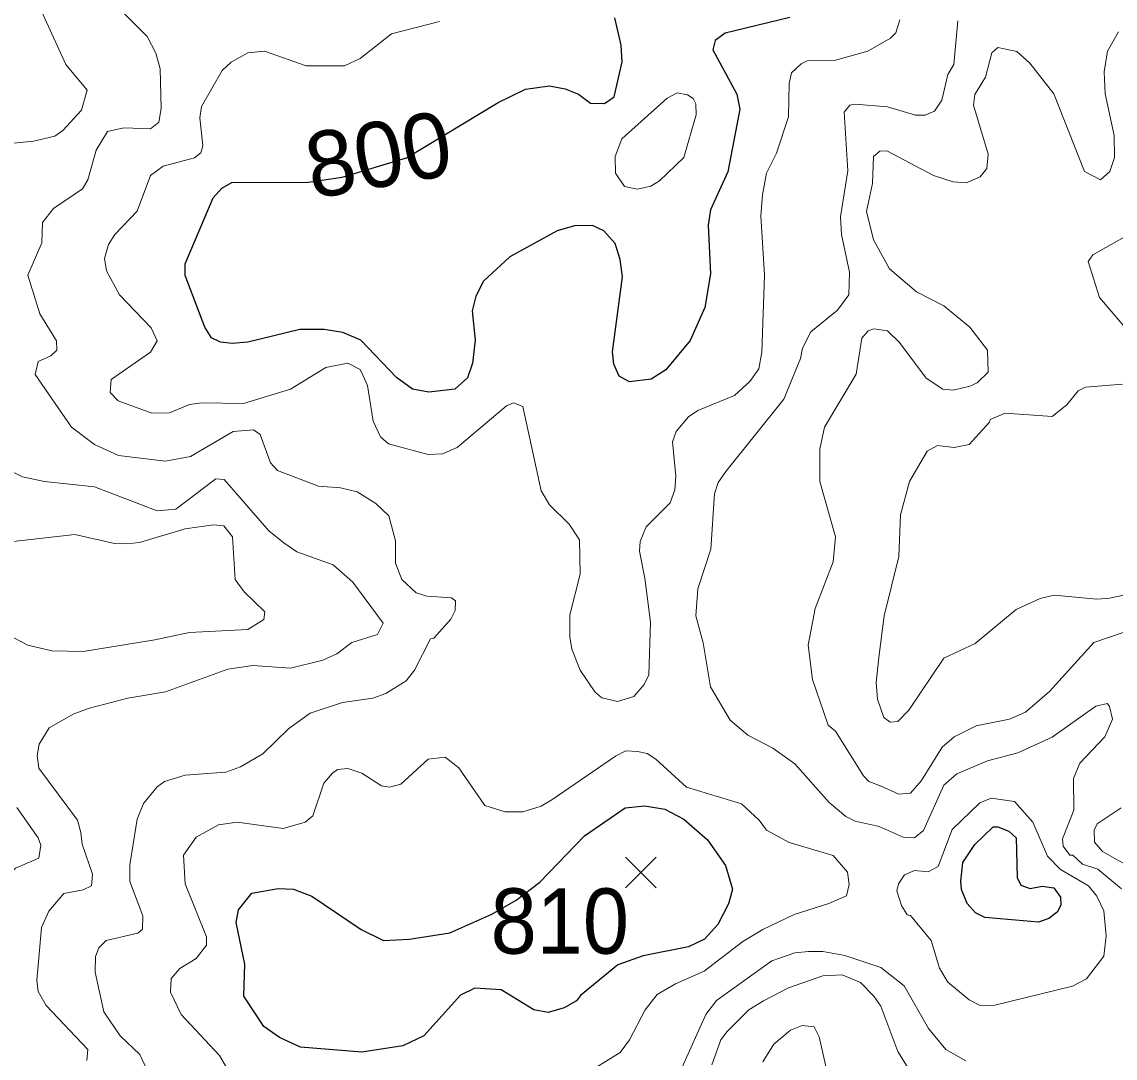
# Model space of a CAD drawing. Extents: x 294.2 to 320.3, y 7482.7 to 7510.7.
# Drawn here: x 315.762 to 317.102, y 7488.425 to 7489.695 of the extents above; entities that cross this region are included whole.
import ezdxf
from ezdxf.enums import TextEntityAlignment as Align

# ---------------------------------------------------------------- set-up
doc = ezdxf.new("R2010")
doc.units = 0
doc.header["$LTSCALE"] = 0.032
for name, color, linetype, lineweight in [('1', 7, 'Continuous', 25), ('2', 7, 'Continuous', 13), ('21', 7, 'Continuous', 25)]:
    doc.layers.add(name, color=color, linetype=linetype, lineweight=lineweight)
doc.layers.add('61', color=7, linetype='Continuous')

msp = doc.modelspace()

# ---------------------------------------------------------------- linework, layer by layer
at = {"layer": '1'}
for points in [[(316.7034, 7489.7006), (316.6241, 7489.6812), (316.6119, 7489.6726), (316.6091, 7489.6608), (316.6385, 7489.6065), (316.6424, 7489.5882), (316.6274, 7489.5113), (316.6064, 7489.465), (316.6036, 7489.4462), (316.6064, 7489.3865), (316.5992, 7489.3451), (316.5814, 7489.3048), (316.5515, 7489.2687), (316.5337, 7489.2574), (316.5071, 7489.2542), (316.4944, 7489.2612), (316.4877, 7489.2757), (316.4861, 7489.2908), (316.4983, 7489.3827), (316.4955, 7489.4042), (316.4894, 7489.4236), (316.4755, 7489.4392), (316.4617, 7489.4456), (316.4395, 7489.4451), (316.4185, 7489.4392), (316.3602, 7489.4075), (316.328, 7489.3773), (316.3186, 7489.359), (316.3141, 7489.3413), (316.318, 7489.3053), (316.3147, 7489.2768), (316.3086, 7489.259), (316.2931, 7489.2451), (316.2609, 7489.2413), (316.2409, 7489.2451), (316.2215, 7489.2596), (316.1777, 7489.3053), (316.1555, 7489.3145), (316.1328, 7489.3182), (316.1028, 7489.3182), (316.0391, 7489.3026), (316.0202, 7489.301), (316.0058, 7489.3026), (315.9947, 7489.308), (315.9864, 7489.3209), (315.9625, 7489.3844), (315.9625, 7489.3989), (315.9969, 7489.4796), (316.0074, 7489.4914), (316.0196, 7489.4984), (316.1134, 7489.4989)], [(316.428, 7489.613), (316.4446, 7489.6065), (316.4591, 7489.5958), (316.4762, 7489.5952), (316.4884, 7489.6033), (316.4979, 7489.6463), (316.4968, 7489.6668), (316.489, 7489.7001)], [(316.1134, 7489.4989), (316.155, 7489.5048), (316.2338, 7489.5285), (316.3459, 7489.5963), (316.3797, 7489.6129), (316.4091, 7489.6167), (316.428, 7489.613)]]:
    msp.add_lwpolyline(points, dxfattribs=at)
for points in [[(316.4471, 7488.5021), (316.442, 7488.4954), (316.4268, 7488.4868), (316.4072, 7488.4812), (316.3899, 7488.4844), (316.3496, 7488.5088), (316.3173, 7488.5111), (316.3, 7488.5025), (316.255, 7488.4526), (316.2294, 7488.4405), (316.1788, 7488.4326), (316.1039, 7488.4389), (316.0779, 7488.4507), (316.059, 7488.4641), (316.0342, 7488.5011), (316.0358, 7488.5404), (316.0248, 7488.5915), (316.0279, 7488.6072), (316.044, 7488.6276), (316.0763, 7488.6331), (316.0951, 7488.6324), (316.1179, 7488.6237), (316.1782, 7488.5829), (316.2057, 7488.5695), (316.2372, 7488.5711), (316.2867, 7488.5789), (316.3382, 7488.6017), (316.3681, 7488.619), (316.3972, 7488.641), (316.452, 7488.6976), (316.5015, 7488.7322), (316.5259, 7488.7346), (316.5503, 7488.7306), (316.5735, 7488.718), (316.6026, 7488.6929), (316.6246, 7488.6614), (316.6333, 7488.6323), (316.6285, 7488.6142), (316.6152, 7488.5891), (316.5991, 7488.571), (316.5794, 7488.5616), (316.5236, 7488.5506), (316.4929, 7488.5396)], [(316.9131, 7488.6422), (316.9154, 7488.665), (316.9304, 7488.687), (316.9528, 7488.7087), (316.9586, 7488.7087), (316.972, 7488.7036), (316.9809, 7488.6953), (316.9822, 7488.6468), (316.9864, 7488.6373), (316.9981, 7488.6333), (317.0128, 7488.6359), (317.0269, 7488.634), (317.0352, 7488.6225), (317.0358, 7488.6129), (317.0313, 7488.604), (317.0211, 7488.5963), (317.0083, 7488.5919), (316.9426, 7488.5976), (316.9311, 7488.6033), (316.9209, 7488.6149), (316.9138, 7488.6321)]]:
    msp.add_lwpolyline(points, close=True, dxfattribs=at)
at = {"layer": '2'}
for points in [[(315.8591, 7489.7341), (315.9159, 7489.6773), (315.9267, 7489.6569), (315.9319, 7489.6377), (315.9331, 7489.5892), (315.93, 7489.5725), (315.9198, 7489.5643), (315.8872, 7489.5655), (315.8674, 7489.561), (315.8534, 7489.5381), (315.8431, 7489.5017), (315.8368, 7489.4908), (315.801, 7489.4666), (315.7876, 7489.4493), (315.787, 7489.4244), (315.7697, 7489.3849), (315.7844, 7489.3376), (315.8048, 7489.3044), (315.8054, 7489.2929), (315.7978, 7489.2859)], [(315.7352, 7489.5451), (315.7767, 7489.5489), (315.8029, 7489.5553), (315.8125, 7489.5623), (315.8355, 7489.5872), (315.8425, 7489.6115), (315.8163, 7489.6428), (315.7819, 7489.7181)], [(316.8385, 7489.6977), (316.8334, 7489.6817), (316.827, 7489.6754), (316.7989, 7489.6594), (316.7594, 7489.6485), (316.7249, 7489.6473), (316.7172, 7489.644), (316.7057, 7489.6326), (316.7025, 7489.6198), (316.7019, 7489.579), (316.6872, 7489.5343), (316.675, 7489.51), (316.6699, 7489.4832), (316.6681, 7489.4576), (316.6725, 7489.3849), (316.6693, 7489.2904), (316.6655, 7489.2699), (316.6546, 7489.2546), (316.6355, 7489.2374), (316.5908, 7489.2188), (316.5793, 7489.2112), (316.564, 7489.1933), (316.5595, 7489.1805)], [(317.1098, 7488.6329), (317.0811, 7488.6569), (317.0621, 7488.663), (317.0505, 7488.6742), (317.0467, 7488.6742), (317.0384, 7488.6851), (317.0377, 7488.694), (317.0517, 7488.7291), (317.0511, 7488.7681), (317.0588, 7488.7866), (317.0895, 7488.8192), (317.099, 7488.8409), (317.0952, 7488.8562), (317.0926, 7488.86), (317.0786, 7488.8568), (317.025, 7488.8185), (316.9828, 7488.7994), (316.9458, 7488.7898), (316.9081, 7488.7738), (316.8921, 7488.7598), (316.8673, 7488.7042), (316.8564, 7488.6953), (316.8424, 7488.6959), (316.813, 7488.7093), (316.7836, 7488.7157), (316.7721, 7488.7215), (316.7517, 7488.7387), (316.7096, 7488.7859), (316.6827, 7488.8051), (316.6521, 7488.8211), (316.6303, 7488.8396), (316.6061, 7488.8805), (316.5971, 7488.9341), (316.5882, 7488.9673), (316.5908, 7489.0005), (316.6068, 7489.049), (316.6112, 7489.1167), (316.6157, 7489.1307), (316.6252, 7489.1441), (316.6961, 7489.2329), (316.7166, 7489.2827), (316.7191, 7489.2955), (316.7293, 7489.3153), (316.7619, 7489.342), (316.7759, 7489.3606), (316.7766, 7489.3887), (316.767, 7489.4347), (316.7657, 7489.4564), (316.7746, 7489.5126), (316.7702, 7489.5847), (316.7772, 7489.593), (316.7836, 7489.5942), (316.8232, 7489.5911), (316.8577, 7489.5809), (316.8692, 7489.5809), (316.8807, 7489.586), (316.8896, 7489.5994), (316.8972, 7489.6306), (316.9043, 7489.6428), (316.9094, 7489.6964)], [(316.5193, 7489.0465), (316.5256, 7489.0133), (316.5327, 7488.9596), (316.5307, 7488.8951), (316.525, 7488.883), (316.5123, 7488.8683), (316.4925, 7488.8625), (316.4733, 7488.867), (316.4644, 7488.8741), (316.4465, 7488.9009), (316.4363, 7488.9264), (316.4337, 7488.9418), (316.4337, 7488.9686), (316.4465, 7489.0184), (316.4459, 7489.0605), (316.4331, 7489.0796), (316.4088, 7489.1033), (316.3986, 7489.1205), (316.3763, 7489.2239), (316.3648, 7489.2284), (316.3564, 7489.2246), (316.2958, 7489.1735), (316.278, 7489.1659), (316.2601, 7489.1652), (316.2115, 7489.178), (316.202, 7489.1869), (316.193, 7489.2061), (316.186, 7489.2495), (316.1803, 7489.2623), (316.1771, 7489.2693), (316.1618, 7489.2769), (316.1349, 7489.2718), (316.0915, 7489.245), (316.0341, 7489.2277), (315.983, 7489.2284), (315.9676, 7489.2265), (315.9434, 7489.2163), (315.9217, 7489.2157), (315.8802, 7489.231), (315.8706, 7489.2412), (315.8718, 7489.2571), (315.9198, 7489.2903), (315.928, 7489.3044), (315.921, 7489.3203), (315.8821, 7489.3606), (315.8661, 7489.39), (315.8636, 7489.4053), (315.8687, 7489.4225), (315.8763, 7489.4346), (315.9038, 7489.4634), (315.9198, 7489.5068), (315.9357, 7489.5183), (315.974, 7489.5285), (315.9817, 7489.5349), (315.9842, 7489.5432), (315.9804, 7489.5777), (315.9823, 7489.5917), (316.0079, 7489.6358), (316.0187, 7489.646), (316.0392, 7489.6575), (316.0596, 7489.6594), (316.1107, 7489.6415), (316.1579, 7489.6415), (316.177, 7489.6504), (316.2154, 7489.6805), (316.2741, 7489.6958)], [(316.9464, 7489.2661), (316.9458, 7489.2929), (316.9241, 7489.321), (316.8922, 7489.3472), (316.8589, 7489.3644), (316.8257, 7489.3925), (316.806, 7489.4283), (316.7976, 7489.4628), (316.8047, 7489.4972), (316.806, 7489.5304), (316.8136, 7489.5368), (316.8225, 7489.5374), (316.8794, 7489.5068), (316.9037, 7489.4991), (316.9196, 7489.4979), (316.9369, 7489.5055), (316.9451, 7489.5157), (316.9464, 7489.533), (316.9286, 7489.593), (316.9304, 7489.6064), (316.9432, 7489.6275), (316.9509, 7489.6575), (316.9586, 7489.6639), (316.9816, 7489.6588), (316.9975, 7489.6447), (317.0269, 7489.607), (317.0645, 7489.5119), (317.0843, 7489.5017), (317.0958, 7489.5119), (317.1015, 7489.5292), (317.1009, 7489.556), (317.0901, 7489.607), (317.0888, 7489.6339), (317.0926, 7489.6594), (317.1061, 7489.683)], [(317.1131, 7489.4314), (317.0748, 7489.4098), (317.069, 7489.4015), (317.0831, 7489.3574), (317.1233, 7489.3101)], [(317.1118, 7488.9468), (317.076, 7488.9347), (317.0218, 7488.8747), (316.9924, 7488.8492), (316.9726, 7488.8408), (316.9318, 7488.8326), (316.9049, 7488.8191), (316.8902, 7488.8064), (316.8647, 7488.7655), (316.8513, 7488.7502), (316.8372, 7488.7489), (316.8156, 7488.7585), (316.8002, 7488.7642), (316.7938, 7488.7713), (316.7593, 7488.8262), (316.7504, 7488.8332), (316.7312, 7488.8894), (316.7261, 7488.9315), (316.7345, 7488.9762), (316.7568, 7489.0337), (316.7593, 7489.0643), (316.7402, 7489.132), (316.7402, 7489.1716), (316.746, 7489.1984), (316.7849, 7489.2635), (316.7919, 7489.3076), (316.7996, 7489.3165), (316.8066, 7489.3191), (316.8232, 7489.3165), (316.8379, 7489.3025)], [(316.8379, 7489.3025), (316.8704, 7489.2584), (316.8909, 7489.245), (316.9036, 7489.2437), (316.9241, 7489.2489), (316.933, 7489.2527), (316.9464, 7489.2661)], [(315.7978, 7489.2859), (315.7825, 7489.2789), (315.7786, 7489.2629), (315.8233, 7489.1984), (315.8515, 7489.1773), (315.8808, 7489.1639), (315.9383, 7489.1569)], [(317.1112, 7489.2514), (317.0658, 7489.2476), (317.0569, 7489.2431), (317.0428, 7489.2259), (317.025, 7489.2118), (316.9675, 7489.2157), (316.949, 7489.208), (316.9483, 7489.2048), (316.9234, 7489.1773), (316.9049, 7489.1735), (316.8845, 7489.1761), (316.8717, 7489.169), (316.85, 7489.132), (316.8392, 7489.0912), (316.8372, 7489.0401), (316.8193, 7488.9673), (316.8124, 7488.9162), (316.8091, 7488.8856), (316.8111, 7488.8651), (316.8187, 7488.8428), (316.8264, 7488.837), (316.8359, 7488.8377), (316.8494, 7488.8517), (316.8922, 7488.9156), (316.9305, 7488.9334), (316.9809, 7488.9749), (317.0102, 7488.9884), (317.0275, 7488.9928), (317.0799, 7488.9877), (317.0952, 7488.989), (317.1207, 7488.9941)], [(315.9383, 7489.1569), (315.9689, 7489.1626), (316.0213, 7489.1933), (316.0462, 7489.1952), (316.0545, 7489.1895), (316.0672, 7489.155), (316.0755, 7489.1454), (316.126, 7489.1263), (316.1528, 7489.1243), (316.1732, 7489.1192), (316.1962, 7489.1052), (316.2122, 7489.0899), (316.2204, 7489.0592), (316.2204, 7489.0317), (316.2281, 7489.012), (316.2454, 7488.9954), (316.2588, 7488.9915), (316.2888, 7488.9896), (316.2939, 7488.9858), (316.2932, 7488.9737), (316.2881, 7488.9634), (316.2671, 7488.9398), (316.2633, 7488.9392), (316.2435, 7488.9009), (316.2332, 7488.8875), (316.2083, 7488.8721), (316.1924, 7488.8664), (316.1554, 7488.8613), (316.1158, 7488.8479), (316.0896, 7488.8294), (316.0576, 7488.7981), (316.0302, 7488.7821), (316.0123, 7488.7757), (315.9625, 7488.7719), (315.937, 7488.7642), (315.928, 7488.7579), (315.9114, 7488.7374), (315.9038, 7488.7183), (315.8948, 7488.6621), (315.8948, 7488.6417), (315.9108, 7488.5995), (315.9101, 7488.5835), (315.9044, 7488.5785), (315.8655, 7488.5695), (315.8565, 7488.5605), (315.8527, 7488.5497), (315.8521, 7488.5306), (315.8629, 7488.4821), (315.8827, 7488.4527), (315.907, 7488.4297), (315.9147, 7488.4131)], [(316.5595, 7489.1805), (316.5639, 7489.1384), (316.5627, 7489.1218), (316.557, 7489.1058), (316.5276, 7489.0764), (316.5199, 7489.0586), (316.5193, 7489.0465)], [(315.7633, 7489.1378), (315.7499, 7489.1441)], [(316.0104, 7489.1345), (316.0002, 7489.1352), (315.951, 7489.0982), (315.9281, 7489.0962), (315.8515, 7489.1256), (315.7902, 7489.132), (315.7633, 7489.1378)], [(315.8419, 7488.4226), (315.8431, 7488.436), (315.7921, 7488.4897), (315.7825, 7488.5069), (315.7806, 7488.5204), (315.7863, 7488.5855), (315.7952, 7488.6053), (315.8137, 7488.627), (315.8374, 7488.6314), (315.8476, 7488.6365), (315.8489, 7488.6506), (315.8361, 7488.6876), (315.8348, 7488.7017), (315.8304, 7488.717), (315.7831, 7488.7808), (315.7812, 7488.7962), (315.7837, 7488.8102), (315.7959, 7488.83), (315.8259, 7488.8472), (315.8451, 7488.8543), (315.8923, 7488.8664), (315.9383, 7488.874), (316.0149, 7488.9021), (316.0455, 7488.9066), (316.0915, 7488.9034), (316.1311, 7488.913), (316.1483, 7488.9207), (316.1669, 7488.9347), (316.1981, 7488.9443), (316.2051, 7488.9583), (316.1681, 7489.0088), (316.1439, 7489.0298), (316.0992, 7489.0458), (316.0832, 7489.0567), (316.0653, 7489.0713), (316.0104, 7489.1345)], [(315.7448, 7488.9443), (315.7697, 7488.9315), (315.7991, 7488.9245), (315.8374, 7488.9238), (315.9255, 7488.9379), (315.9677, 7488.9468), (316.0392, 7488.9506), (316.0589, 7488.9628), (316.0602, 7488.9724), (316.0347, 7488.9966), (316.0238, 7489.0119), (316.0206, 7489.0643), (316.0098, 7489.0777), (315.997, 7489.079), (315.9625, 7489.0739), (315.9064, 7489.0573), (315.891, 7489.0554), (315.8757, 7489.056), (315.8272, 7489.0669), (315.748, 7489.0579)], [(316.6661, 7488.717), (316.6444, 7488.7368), (316.5768, 7488.7572), (316.5391, 7488.7917), (316.5288, 7488.7987), (316.5167, 7488.8012), (316.5027, 7488.8019), (316.4899, 7488.7955), (316.412, 7488.7419), (316.3986, 7488.7342), (316.3763, 7488.7272), (316.3546, 7488.7272), (316.3297, 7488.7348), (316.2977, 7488.7809), (316.2811, 7488.7943), (316.2601, 7488.7917), (316.2269, 7488.7611), (316.2128, 7488.7572), (316.2032, 7488.7591), (316.179, 7488.7744), (316.1618, 7488.7802), (316.149, 7488.7789), (316.1432, 7488.7744), (316.1324, 7488.7623), (316.1189, 7488.7221), (316.1094, 7488.7144), (316.0826, 7488.7068), (316.0264, 7488.7144), (316.0034, 7488.7113), (315.9759, 7488.6959), (315.9606, 7488.6742), (315.9625, 7488.6391), (315.9887, 7488.574), (315.9887, 7488.5638), (315.9759, 7488.5472), (315.9561, 7488.535), (315.9453, 7488.5229), (315.9446, 7488.5063), (315.9574, 7488.4788), (316.0046, 7488.4284), (316.0187, 7488.4042)], [(315.7831, 7488.6704), (315.7857, 7488.6864), (315.7825, 7488.6953), (315.7563, 7488.7323)], [(317.1504, 7488.6425), (317.0866, 7488.6786), (317.0769, 7488.6898), (317.0763, 7488.7048), (317.0803, 7488.7126), (317.1096, 7488.7321)], [(316.774, 7488.6531), (316.7568, 7488.6736), (316.7025, 7488.6896), (316.675, 7488.7048), (316.6661, 7488.717)], [(315.7269, 7488.5178), (315.7199, 7488.5331), (315.716, 7488.5689), (315.725, 7488.62), (315.7333, 7488.6378), (315.7544, 7488.6582), (315.7831, 7488.6704)], [(316.4356, 7488.3952), (316.4956, 7488.4322), (316.5072, 7488.4476), (316.5263, 7488.4846), (316.541, 7488.5031), (316.5633, 7488.5165), (316.5985, 7488.5318), (316.6457, 7488.5682), (316.6706, 7488.5829), (316.7089, 7488.6014), (316.7512, 7488.6149), (316.7728, 7488.6244), (316.7761, 7488.6381), (316.774, 7488.6531)], [(316.5716, 7488.4144), (316.6004, 7488.4788), (316.6138, 7488.4961), (316.6814, 7488.5446), (316.7096, 7488.5542), (316.7262, 7488.5561), (316.744, 7488.5561), (316.7709, 7488.551), (316.8149, 7488.5363), (316.8436, 7488.514), (316.8736, 7488.4616), (316.8947, 7488.436), (316.919, 7488.422)], [(316.608, 7488.4169), (316.6189, 7488.4476), (316.6265, 7488.4578), (316.6534, 7488.4846), (316.6712, 7488.4955), (316.7019, 7488.5114), (316.744, 7488.5261), (316.7677, 7488.5274), (316.79, 7488.5178), (316.8066, 7488.5012), (316.8149, 7488.489), (316.8359, 7488.4335), (316.8487, 7488.4131)], [(316.7491, 7488.408), (316.7396, 7488.4514), (316.7332, 7488.4635), (316.7185, 7488.4654), (316.7045, 7488.4597), (316.684, 7488.4424), (316.6706, 7488.4208)]]:
    msp.add_lwpolyline(points, dxfattribs=at)
for points in [[(316.5167, 7489.4901), (316.5007, 7489.4934), (316.4899, 7489.51), (316.4893, 7489.5304), (316.4976, 7489.5521), (316.5531, 7489.6019), (316.5653, 7489.6083), (316.578, 7489.6057), (316.585, 7489.6013), (316.5882, 7489.5949), (316.5889, 7489.5815), (316.5736, 7489.5292), (316.5436, 7489.5004), (316.5333, 7489.494)], [(316.8442, 7488.6499), (316.8366, 7488.6391), (316.8347, 7488.6302), (316.8404, 7488.6123), (316.8474, 7488.6008), (316.8513, 7488.6002), (316.8768, 7488.5695), (316.887, 7488.5357), (316.8972, 7488.5184), (316.9234, 7488.4967), (316.9369, 7488.4897), (316.9547, 7488.4903), (317.0498, 7488.5133), (317.0671, 7488.5223), (317.0882, 7488.5504), (317.0913, 7488.5753), (317.0882, 7488.6059), (317.0799, 7488.6238), (317.0696, 7488.6365), (317.0352, 7488.6563), (317.0192, 7488.6729), (317.0013, 7488.7145), (316.979, 7488.74), (316.9502, 7488.7438), (316.9362, 7488.7381), (316.9024, 7488.7055), (316.8851, 7488.6602), (316.873, 7488.6538), (316.8564, 7488.6551)]]:
    msp.add_lwpolyline(points, close=True, dxfattribs=at)
at = {"layer": '21'}
for p, q in [((316.5022, 7488.6717), (316.5397, 7488.6342)), ((316.5397, 7488.6717), (316.5022, 7488.6342))]:
    msp.add_line(p, q, dxfattribs=at)

# ---------------------------------------------------------------- texts
at = {"layer": '61'}
msp.add_text('800', height=0.08, rotation=9.869, dxfattribs=at).set_placement((316.2062, 7489.4934), align=Align.CENTER)
at = {"layer": '61', "width": 0.95}
msp.add_text('810', height=0.08, dxfattribs=at).set_placement((316.4216, 7488.5533), align=Align.CENTER)

doc.saveas('drawing.dxf')
